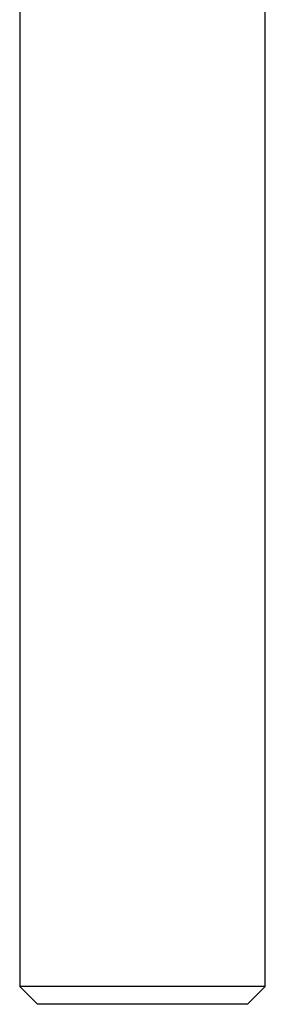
# Model space of a CAD drawing. Header units: inches. Extents: x 1907 to 2452, y -210 to -54.
# Tile 568 of 656: x 1946.144 to 1946.308, y -85.037 to -84.38. Entities that reach past the tile are written whole.
import ezdxf

# ---------------------------------------------------------------- set-up
doc = ezdxf.new("R2010")
doc.units = ezdxf.units.IN
doc.header["$LTSCALE"] = 0.5
doc.header["$MEASUREMENT"] = 0
doc.layers.add('APP-M-S', color=30, linetype='Continuous')

msp = doc.modelspace()

# ---------------------------------------------------------------- linework, layer by layer
at = {"layer": 'APP-M-S', "linetype": 'Continuous', "lineweight": 25}
for p, q in [((1946.14433, -84.1272), (1946.14433, -85.0252)), ((1946.30833, -85.0252), (1946.30833, -84.1272)), ((1946.14433, -85.0252), (1946.15633, -85.0372)), ((1946.30833, -85.0252), (1946.14433, -85.0252)), ((1946.29633, -85.0372), (1946.30833, -85.0252)), ((1946.22633, -85.0372), (1946.15633, -85.0372)), ((1946.29633, -85.0372), (1946.22633, -85.0372))]:
    msp.add_line(p, q, dxfattribs=at)

doc.saveas('drawing.dxf')
